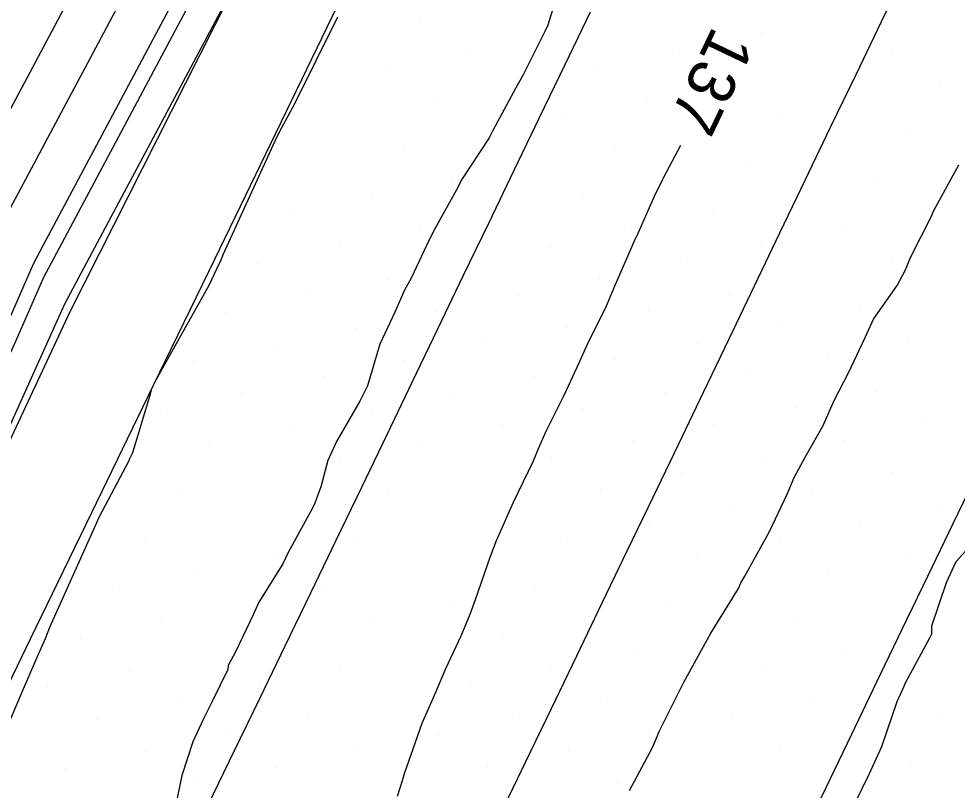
# Model space of a CAD drawing. Extents: x 2354170 to 2357230, y 866100 to 868290.
# Drawn here: x 2355499.76 to 2355539.77, y 866665.36 to 866698.25 of the extents above; entities that cross this region are included whole.
import ezdxf

# ---------------------------------------------------------------- set-up
doc = ezdxf.new("R2010")
doc.units = 0
for name, color, linetype in [('Default', 7, 'Continuous'), ('DTM Contours Minor', 7, 'Continuous'), ('DTM Contours Minor Text', 7, 'Continuous'), ('Exist DTM Breakline', 7, 'Continuous'), ('Exist DTM Scan Elevation Point', 7, 'Continuous'), ('Exist Roads EOP', 7, 'Continuous'), ('PH Exist DTM Breakline', 7, 'Continuous')]:
    doc.layers.add(name, color=color, linetype=linetype)

msp = doc.modelspace()

# ---------------------------------------------------------------- linework, layer by layer
at = {"layer": 'Default'}
for points in [[(2355497.99, 866691.749), (2355506.974, 866708.623), (2355509.353, 866714.083), (2355510.023, 866715.733), (2355514.277, 866723.589), (2355521.44, 866740.894), (2355522.098, 866744.429), (2355525.131, 866751.997), (2355531.659, 866766.613), (2355535.331, 866775.456), (2355536.371, 866777.299), (2355541.565, 866784.357), (2355550.736, 866801.027), (2355553.862, 866807.809)], [(2355499.39, 866690.163), (2355510.131, 866710.335), (2355511.674, 866713.877), (2355512.48, 866715.861), (2355515.27, 866721.012), (2355523.789, 866741.597), (2355524.26, 866744.125), (2355526.43, 866749.538), (2355534.358, 866767.291), (2355537.098, 866773.889), (2355538.378, 866776.158), (2355542.204, 866781.357), (2355552.859, 866800.725), (2355554.849, 866805.042)], [(2355539.756, 866768.647), (2355529.026, 866744.619), (2355528.585, 866743.517), (2355528.489, 866743.003), (2355519.134, 866720.401), (2355518.014, 866717.004), (2355517.781, 866716.508), (2355517.528, 866716.002), (2355516.689, 866713.705), (2355516.322, 866712.952), (2355515.959, 866712.2), (2355515.603, 866711.496), (2355509.481, 866700.681), (2355502.191, 866686.989), (2355501.71, 866686.085), (2355501.456, 866685.508), (2355493.415, 866667.675)], [(2355509.245, 866704.453), (2355500.791, 866688.576), (2355500.369, 866687.783), (2355498.698, 866683.979), (2355491.612, 866668.264), (2355490.706, 866665.754), (2355480.416, 866646.318), (2355479.661, 866645.026), (2355478.968, 866644.149), (2355468.29, 866622.653), (2355467.668, 866620.913), (2355467.047, 866619.542), (2355464.788, 866614.98)], [(2355522.985, 866700.182), (2355522.314, 866697.983), (2355522.188, 866697.711), (2355521.247, 866695.832), (2355521.06, 866695.504), (2355521.038, 866695.458), (2355519.967, 866693.493), (2355519.813, 866693.178), (2355518.64, 866691.386), (2355518.48, 866691.062), (2355517.496, 866689.298), (2355517.259, 866688.831), (2355516.495, 866687.191), (2355516.202, 866686.683), (2355515.787, 866685.742), (2355515.154, 866684.379), (2355514.622, 866682.604), (2355514.305, 866681.944), (2355513.303, 866680.225), (2355513.088, 866679.751), (2355512.944, 866679.41), (2355512.638, 866678.289), (2355512.353, 866677.532), (2355512.217, 866677.257), (2355511.253, 866675.49), (2355511.018, 866675.003), (2355509.996, 866673.379), (2355509.748, 866672.838), (2355509.017, 866671.291), (2355508.689, 866670.671), (2355508.67, 866670.505), (2355508.025, 866669.164), (2355507.625, 866668.377), (2355507.189, 866667.414), (2355506.718, 866665.98), (2355506.358, 866664.265)], [(2355513.355, 866698.321), (2355511.501, 866694.602), (2355510.859, 866693.413), (2355510.817, 866693.316), (2355510.754, 866693.189), (2355508.479, 866688.211), (2355508.369, 866687.962), (2355508.187, 866687.572), (2355507.867, 866686.875), (2355505.553, 866682.739), (2355505.476, 866682.593), (2355505.476, 866682.592), (2355505.422, 866682.469), (2355505.33, 866682.143), (2355504.605, 866679.739), (2355504.488, 866679.492), (2355504.473, 866679.455), (2355504.45, 866679.404), (2355503.188, 866677.021), (2355503.016, 866676.627), (2355501.07, 866672.294), (2355500.886, 866671.808), (2355500.533, 866671.015), (2355499.907, 866669.567), (2355498.88, 866667.198)], [(2355535.416, 866664.826), (2355536.03, 866666.072), (2355536.551, 866667.225), (2355537.207, 866669.147), (2355537.432, 866669.64), (2355537.586, 866669.996), (2355538.609, 866671.859), (2355538.692, 866672.026), (2355538.693, 866672.363), (2355539.309, 866674.216), (2355539.725, 866675.111), (2355540.79, 866676.288)]]:
    msp.add_lwpolyline(points, dxfattribs=at)
at = {"layer": 'DTM Contours Minor'}
for points in [[(2355585.674, 866863.553), (2355585.42, 866862.918), (2355584.221, 866860.398), (2355572.352, 866836.47), (2355571.047, 866834.377), (2355568.138, 866828.494), (2355567.163, 866826.335), (2355556.165, 866801.352), (2355555.69, 866800.322), (2355543.056, 866777.357), (2355541.054, 866774.636), (2355539.454, 866771.8), (2355537.957, 866768.195), (2355528.161, 866746.259), (2355527.143, 866743.72), (2355526.922, 866742.534), (2355516.593, 866717.576), (2355515.756, 866716.032), (2355514.769, 866713.602), (2355514.341, 866712.618), (2355501.258, 866688.047), (2355500.816, 866687.217), (2355499.617, 866684.489), (2355499.185, 866683.531)], [(2355527.973, 866692.853), (2355527.246, 866691.484), (2355527.209, 866691.392), (2355527.176, 866691.329), (2355526.91, 866690.799), (2355526.154, 866689.092), (2355525.995, 866688.77), (2355525.129, 866686.773), (2355524.77, 866685.927), (2355524.045, 866684.492), (2355523.554, 866683.375), (2355522.994, 866682.19), (2355522.237, 866680.647), (2355521.898, 866679.917), (2355521.693, 866679.388), (2355520.834, 866677.624), (2355520.108, 866675.987), (2355519.843, 866675.281), (2355519.214, 866673.471), (2355518.992, 866672.847), (2355518.601, 866671.927), (2355517.953, 866670.537), (2355517.526, 866669.519), (2355516.95, 866668.203), (2355516.187, 866666.062), (2355516.105, 866665.764), (2355515.899, 866665.094)], [(2355525.792, 866665.351), (2355526.784, 866667.176), (2355526.955, 866667.579), (2355527.069, 866667.854), (2355528.054, 866669.849), (2355528.118, 866669.971), (2355529.259, 866672.049), (2355530.442, 866673.954), (2355530.548, 866674.194), (2355530.709, 866674.48), (2355531.767, 866676.385), (2355532.519, 866677.985), (2355532.818, 866678.688), (2355533.282, 866679.561), (2355534.04, 866680.877), (2355534.544, 866682.005), (2355535.134, 866683.151), (2355535.851, 866684.664), (2355536.201, 866685.442), (2355537.204, 866686.879), (2355537.558, 866687.542), (2355537.777, 866688.076), (2355538.657, 866689.813), (2355538.77, 866690.082), (2355539.845, 866692.025)]]:
    msp.add_lwpolyline(points, dxfattribs=at)
at = {"layer": 'Exist DTM Breakline'}
for points in [[(2355520.297, 866664.333), (2355521.384, 866666.584), (2355522.471, 866668.836), (2355523.553, 866671.089), (2355524.635, 866673.343), (2355525.717, 866675.597), (2355526.8, 866677.85), (2355527.882, 866680.104), (2355528.964, 866682.358), (2355530.046, 866684.611), (2355531.128, 866686.865), (2355532.21, 866689.119), (2355533.292, 866691.372), (2355534.374, 866693.626), (2355535.457, 866695.88), (2355536.541, 866698.132), (2355537.632, 866700.382)], [(2355550.435, 866699.243), (2355549.352, 866696.99), (2355548.267, 866694.737), (2355547.183, 866692.485), (2355546.099, 866690.232), (2355545.014, 866687.979), (2355543.93, 866685.727), (2355542.845, 866683.475), (2355541.76, 866681.222), (2355540.674, 866678.97), (2355539.587, 866676.719), (2355538.501, 866674.467), (2355537.414, 866672.216), (2355536.329, 866669.964), (2355535.246, 866667.711), (2355534.162, 866665.457), (2355533.079, 866663.204)], [(2355507.857, 866664.769), (2355508.949, 866667.018), (2355510.039, 866669.268), (2355511.125, 866671.52), (2355512.211, 866673.771), (2355513.298, 866676.023), (2355514.383, 866678.275), (2355515.464, 866680.529), (2355516.546, 866682.783), (2355517.628, 866685.037), (2355518.711, 866687.29), (2355519.797, 866689.542), (2355520.883, 866691.794), (2355521.968, 866694.046), (2355523.054, 866696.298), (2355524.139, 866698.55)]]:
    msp.add_lwpolyline(points, dxfattribs=at)
at = {"layer": 'Exist DTM Scan Elevation Point'}
for p, q in [((2355516.849, 866698.246), (2355516.849, 866698.246)), ((2355513.384, 866697.54), (2355513.384, 866697.54)), ((2355522.398, 866697.572), (2355522.398, 866697.572)), ((2355531.412, 866697.604), (2355531.412, 866697.604)), ((2355518.934, 866696.867), (2355518.934, 866696.867)), ((2355527.948, 866696.898), (2355527.948, 866696.898)), ((2355536.961, 866696.93), (2355536.961, 866696.93)), ((2355515.469, 866696.161), (2355515.469, 866696.161)), ((2355524.483, 866696.193), (2355524.483, 866696.193)), ((2355533.497, 866696.224), (2355533.497, 866696.224)), ((2355521.019, 866695.487), (2355521.019, 866695.487)), ((2355530.033, 866695.519), (2355530.033, 866695.519)), ((2355539.046, 866695.55), (2355539.046, 866695.55)), ((2355517.554, 866694.782), (2355517.554, 866694.782)), ((2355526.568, 866694.813), (2355526.568, 866694.813)), ((2355535.582, 866694.845), (2355535.582, 866694.845)), ((2355514.09, 866694.076), (2355514.09, 866694.076)), ((2355523.104, 866694.108), (2355523.104, 866694.108)), ((2355532.118, 866694.139), (2355532.118, 866694.139)), ((2355519.639, 866693.402), (2355519.639, 866693.402)), ((2355528.653, 866693.434), (2355528.653, 866693.434)), ((2355537.667, 866693.465), (2355537.667, 866693.465)), ((2355516.175, 866692.697), (2355516.175, 866692.697)), ((2355525.189, 866692.728), (2355525.189, 866692.728)), ((2355534.203, 866692.76), (2355534.203, 866692.76)), ((2355530.738, 866692.054), (2355530.738, 866692.054)), ((2355539.752, 866692.086), (2355539.752, 866692.086)), ((2355512.71, 866691.991), (2355512.71, 866691.991)), ((2355521.724, 866692.023), (2355521.724, 866692.023)), ((2355518.26, 866691.317), (2355518.26, 866691.317)), ((2355527.274, 866691.349), (2355527.274, 866691.349)), ((2355536.288, 866691.381), (2355536.288, 866691.381)), ((2355514.795, 866690.612), (2355514.795, 866690.612)), ((2355523.809, 866690.643), (2355523.809, 866690.643)), ((2355532.823, 866690.675), (2355532.823, 866690.675)), ((2355511.331, 866689.906), (2355511.331, 866689.906)), ((2355520.345, 866689.938), (2355520.345, 866689.938)), ((2355529.359, 866689.969), (2355529.359, 866689.969)), ((2355538.373, 866690.001), (2355538.373, 866690.001)), ((2355525.894, 866689.264), (2355525.894, 866689.264)), ((2355534.908, 866689.296), (2355534.908, 866689.296)), ((2355516.88, 866689.232), (2355516.88, 866689.232)), ((2355513.416, 866688.527), (2355513.416, 866688.527)), ((2355522.43, 866688.558), (2355522.43, 866688.558)), ((2355531.444, 866688.59), (2355531.444, 866688.59)), ((2355509.952, 866687.821), (2355509.952, 866687.821)), ((2355527.979, 866687.884), (2355527.979, 866687.884)), ((2355536.993, 866687.916), (2355536.993, 866687.916)), ((2355515.501, 866687.147), (2355515.501, 866687.147)), ((2355524.515, 866687.179), (2355524.515, 866687.179)), ((2355533.529, 866687.211), (2355533.529, 866687.211)), ((2355521.05, 866686.473), (2355521.05, 866686.473)), ((2355530.064, 866686.505), (2355530.064, 866686.505)), ((2355539.078, 866686.537), (2355539.078, 866686.537)), ((2355512.037, 866686.442), (2355512.037, 866686.442)), ((2355508.572, 866685.736), (2355508.572, 866685.736)), ((2355517.586, 866685.768), (2355517.586, 866685.768)), ((2355526.6, 866685.799), (2355526.6, 866685.799)), ((2355535.614, 866685.831), (2355535.614, 866685.831)), ((2355514.122, 866685.062), (2355514.122, 866685.062)), ((2355523.135, 866685.094), (2355523.135, 866685.094)), ((2355532.149, 866685.126), (2355532.149, 866685.126)), ((2355537.699, 866684.452), (2355537.699, 866684.452)), ((2355510.657, 866684.357), (2355510.657, 866684.357)), ((2355519.671, 866684.388), (2355519.671, 866684.388)), ((2355528.685, 866684.42), (2355528.685, 866684.42)), ((2355507.193, 866683.651), (2355507.193, 866683.651)), ((2355516.207, 866683.683), (2355516.207, 866683.683)), ((2355525.22, 866683.714), (2355525.22, 866683.714)), ((2355534.234, 866683.746), (2355534.234, 866683.746)), ((2355512.742, 866682.977), (2355512.742, 866682.977)), ((2355521.756, 866683.009), (2355521.756, 866683.009)), ((2355530.77, 866683.041), (2355530.77, 866683.041)), ((2355509.278, 866682.272), (2355509.278, 866682.272)), ((2355518.292, 866682.303), (2355518.292, 866682.303)), ((2355527.305, 866682.335), (2355527.305, 866682.335)), ((2355536.319, 866682.367), (2355536.319, 866682.367)), ((2355532.855, 866681.661), (2355532.855, 866681.661)), ((2355505.813, 866681.566), (2355505.813, 866681.566)), ((2355514.827, 866681.598), (2355514.827, 866681.598)), ((2355523.841, 866681.629), (2355523.841, 866681.629)), ((2355511.363, 866680.892), (2355511.363, 866680.892)), ((2355520.377, 866680.924), (2355520.377, 866680.924)), ((2355529.39, 866680.956), (2355529.39, 866680.956)), ((2355538.404, 866680.987), (2355538.404, 866680.987)), ((2355507.898, 866680.187), (2355507.898, 866680.187)), ((2355516.912, 866680.218), (2355516.912, 866680.218)), ((2355525.926, 866680.25), (2355525.926, 866680.25)), ((2355534.94, 866680.282), (2355534.94, 866680.282)), ((2355504.434, 866679.481), (2355504.434, 866679.481)), ((2355513.448, 866679.513), (2355513.448, 866679.513)), ((2355522.462, 866679.544), (2355522.462, 866679.544)), ((2355531.475, 866679.576), (2355531.475, 866679.576)), ((2355528.011, 866678.871), (2355528.011, 866678.871)), ((2355537.025, 866678.902), (2355537.025, 866678.902)), ((2355509.983, 866678.807), (2355509.983, 866678.807)), ((2355518.997, 866678.839), (2355518.997, 866678.839)), ((2355506.519, 866678.102), (2355506.519, 866678.102)), ((2355515.533, 866678.133), (2355515.533, 866678.133)), ((2355524.547, 866678.165), (2355524.547, 866678.165)), ((2355533.56, 866678.197), (2355533.56, 866678.197)), ((2355512.068, 866677.428), (2355512.068, 866677.428)), ((2355521.082, 866677.459), (2355521.082, 866677.459)), ((2355530.096, 866677.491), (2355530.096, 866677.491)), ((2355539.11, 866677.523), (2355539.11, 866677.523)), ((2355508.604, 866676.722), (2355508.604, 866676.722)), ((2355517.618, 866676.754), (2355517.618, 866676.754)), ((2355526.631, 866676.786), (2355526.631, 866676.786)), ((2355535.645, 866676.817), (2355535.645, 866676.817)), ((2355514.153, 866676.048), (2355514.153, 866676.048)), ((2355523.167, 866676.08), (2355523.167, 866676.08)), ((2355532.181, 866676.112), (2355532.181, 866676.112)), ((2355505.139, 866676.017), (2355505.139, 866676.017)), ((2355510.689, 866675.343), (2355510.689, 866675.343)), ((2355519.703, 866675.374), (2355519.703, 866675.374)), ((2355528.716, 866675.406), (2355528.716, 866675.406)), ((2355537.73, 866675.438), (2355537.73, 866675.438)), ((2355507.224, 866674.637), (2355507.224, 866674.637)), ((2355516.238, 866674.669), (2355516.238, 866674.669)), ((2355534.266, 866674.732), (2355534.266, 866674.732)), ((2355503.76, 866673.932), (2355503.76, 866673.932)), ((2355512.774, 866673.963), (2355512.774, 866673.963)), ((2355521.788, 866673.995), (2355521.788, 866673.995)), ((2355530.801, 866674.027), (2355530.801, 866674.027)), ((2355509.309, 866673.258), (2355509.309, 866673.258)), ((2355518.323, 866673.29), (2355518.323, 866673.29)), ((2355527.337, 866673.321), (2355527.337, 866673.321)), ((2355536.351, 866673.353), (2355536.351, 866673.353)), ((2355505.845, 866672.552), (2355505.845, 866672.552)), ((2355514.859, 866672.584), (2355514.859, 866672.584)), ((2355523.873, 866672.616), (2355523.873, 866672.616)), ((2355532.886, 866672.647), (2355532.886, 866672.647)), ((2355502.381, 866671.847), (2355502.381, 866671.847)), ((2355511.394, 866671.878), (2355511.394, 866671.878)), ((2355520.408, 866671.91), (2355520.408, 866671.91)), ((2355529.422, 866671.942), (2355529.422, 866671.942)), ((2355538.436, 866671.973), (2355538.436, 866671.973)), ((2355534.971, 866671.268), (2355534.971, 866671.268)), ((2355507.93, 866671.173), (2355507.93, 866671.173)), ((2355516.944, 866671.205), (2355516.944, 866671.205)), ((2355525.958, 866671.236), (2355525.958, 866671.236)), ((2355504.466, 866670.467), (2355504.466, 866670.467)), ((2355513.479, 866670.499), (2355513.479, 866670.499)), ((2355522.493, 866670.531), (2355522.493, 866670.531)), ((2355531.507, 866670.562), (2355531.507, 866670.562)), ((2355501.001, 866669.762), (2355501.001, 866669.762)), ((2355510.015, 866669.793), (2355510.015, 866669.793)), ((2355519.029, 866669.825), (2355519.029, 866669.825)), ((2355528.043, 866669.857), (2355528.043, 866669.857)), ((2355537.056, 866669.888), (2355537.056, 866669.888)), ((2355506.551, 866669.088), (2355506.551, 866669.088)), ((2355515.564, 866669.12), (2355515.564, 866669.12)), ((2355524.578, 866669.151), (2355524.578, 866669.151)), ((2355533.592, 866669.183), (2355533.592, 866669.183)), ((2355521.114, 866668.446), (2355521.114, 866668.446)), ((2355530.128, 866668.477), (2355530.128, 866668.477)), ((2355539.141, 866668.509), (2355539.141, 866668.509)), ((2355503.086, 866668.382), (2355503.086, 866668.382)), ((2355512.1, 866668.414), (2355512.1, 866668.414)), ((2355508.636, 866667.708), (2355508.636, 866667.708)), ((2355517.649, 866667.74), (2355517.649, 866667.74)), ((2355526.663, 866667.772), (2355526.663, 866667.772)), ((2355535.677, 866667.803), (2355535.677, 866667.803)), ((2355505.171, 866667.003), (2355505.171, 866667.003)), ((2355514.185, 866667.035), (2355514.185, 866667.035)), ((2355523.199, 866667.066), (2355523.199, 866667.066)), ((2355532.213, 866667.098), (2355532.213, 866667.098)), ((2355501.707, 866666.297), (2355501.707, 866666.297)), ((2355510.721, 866666.329), (2355510.721, 866666.329)), ((2355519.734, 866666.361), (2355519.734, 866666.361)), ((2355528.748, 866666.392), (2355528.748, 866666.392)), ((2355537.762, 866666.424), (2355537.762, 866666.424)), ((2355516.27, 866665.655), (2355516.27, 866665.655)), ((2355525.284, 866665.687), (2355525.284, 866665.687)), ((2355507.256, 866665.623), (2355507.256, 866665.623))]:
    msp.add_line(p, q, dxfattribs=at)
at = {"layer": 'Exist Roads EOP'}
msp.add_lwpolyline([(2355536.725, 866747.455), (2355534.143, 866742.039), (2355531.558, 866736.625), (2355528.968, 866731.212), (2355526.373, 866725.802), (2355523.774, 866720.394), (2355521.171, 866714.988), (2355518.564, 866709.585), (2355515.952, 866704.183), (2355513.337, 866698.783), (2355510.719, 866693.384), (2355508.1, 866687.986), (2355505.48, 866682.588), (2355502.861, 866677.19), (2355500.243, 866671.791), (2355497.628, 866666.391)], dxfattribs=at)
at = {"layer": 'PH Exist DTM Breakline'}
msp.add_lwpolyline([(2355733.904, 867164.206), (2355727.029, 867150.491), (2355713.886, 867126.137), (2355701.743, 867100.555), (2355685.68, 867067.026), (2355670.305, 867038.421), (2355654.371, 867005.649), (2355642.016, 866977.398), (2355629.593, 866951.907), (2355615.435, 866920.989), (2355601.009, 866889.889), (2355586.439, 866860.066), (2355569.49, 866826.672), (2355556.577, 866800.196), (2355542.29, 866769.284), (2355529.69, 866743.362), (2355515.96, 866713.496), (2355501.949, 866685.781), (2355493.481, 866667.653)], dxfattribs=at)

# ---------------------------------------------------------------- texts
at = {"layer": 'DTM Contours Minor Text'}
msp.add_text('137', height=2, rotation=244.3822, dxfattribs=at).set_placement((2355529.373, 866697.996))

doc.saveas('drawing.dxf')
